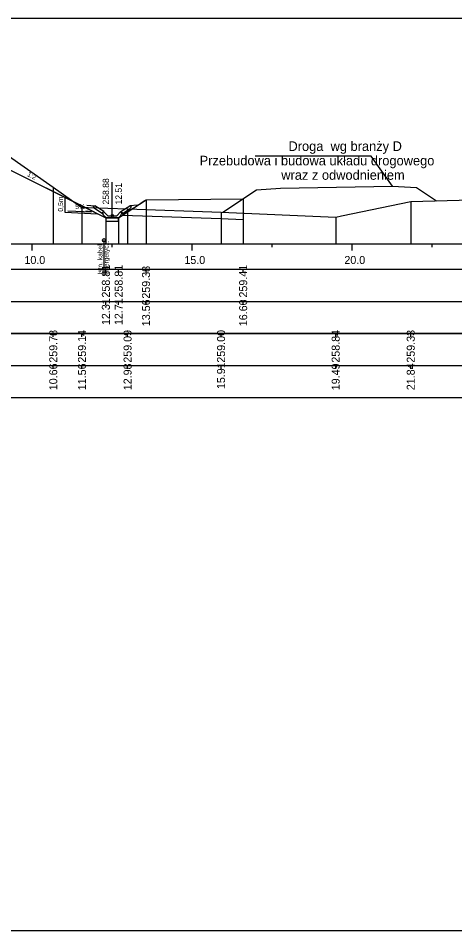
# Model space of a CAD drawing. Extents: x 6516023 to 6560129, y 5513077 to 5529206.
# Drawn here: x 6517775.53 to 6517789.17, y 5514518.16 to 5514546.66 of the extents above; entities that cross this region are included whole.
import ezdxf

# ---------------------------------------------------------------- set-up
doc = ezdxf.new("R2010")
doc.units = 0
for name, color, linetype in [('IR_default', 7, 'Continuous'), ('TOR_PRZEK_P-inne branze', 7, 'Continuous'), ('TOR_PRZEK_P-kable', 7, 'Continuous'), ('TOR_PRZEK_P-odwodnienie', 7, 'Continuous'), ('TOR_PRZEK_P-opisy', 7, 'Continuous'), ('TOR_PRZEK_P-schodkowanie+wymiana', 7, 'Continuous'), ('TOR_PRZEK_P-tabelka istniejace', 7, 'Continuous'), ('TOR_PRZEK_P-tabelka projektowane', 7, 'Continuous'), ('TOR_PRZEK_P-teren istniejacy', 7, 'Continuous'), ('TOR_PRZEK_P-uklad odniesienia', 7, 'Continuous'), ('TOR_PRZEK_P-warstwa ochronna II', 7, 'Continuous'), ('TOR_PS_T-skarpy projektowane', 7, 'Continuous'), ('TOR_RAMKI-ramka+tabelka 1', 7, 'Continuous')]:
    doc.layers.add(name, color=color, linetype=linetype)

msp = doc.modelspace()

# ---------------------------------------------------------------- linework, layer by layer
at = {"layer": 'IR_default'}
msp.add_lwpolyline([(6517775.183, 5514541.963), (6517777.565, 5514540.772), (6517778.269, 5514540.42), (6517778.579, 5514540.42), (6517778.669, 5514540.42), (6517779.123, 5514540.722), (6517779.254, 5514540.81), (6517779.463, 5514540.949), (6517779.524, 5514540.99), (6517782.561, 5514541.02)], dxfattribs=at)
at = {"layer": 'TOR_PRZEK_P-inne branze'}
for p, q in [((6517786.556, 5514542.351), (6517782.932, 5514542.351)), ((6517787.232, 5514541.416), (6517786.556, 5514542.351))]:
    msp.add_line(p, q, dxfattribs=at)
msp.add_lwpolyline([(6517781.929, 5514540.599), (6517782.982, 5514541.301), (6517783.732, 5514541.346), (6517785.482, 5514541.381), (6517787.232, 5514541.416), (6517787.982, 5514541.371), (6517788.606, 5514540.956)], dxfattribs=at)
at = {"layer": 'TOR_PRZEK_P-kable'}
msp.add_line((6517778.209, 5514539.724), (6517778.209, 5514538.614), dxfattribs=at)
msp.add_circle((6517778.209, 5514539.724), 0.05, dxfattribs=at)
at = {"layer": 'TOR_PRZEK_P-odwodnienie'}
for p, q in [((6517778.469, 5514540.49), (6517778.469, 5514541.534)), ((6517778.16, 5514540.549), (6517777.899, 5514540.723)), ((6517778.205, 5514540.616), (6517777.924, 5514540.802)), ((6517778.171, 5514540.566), (6517778.16, 5514540.549)), ((6517778.162, 5514540.585), (6517778.209, 5514540.609)), ((6517778.205, 5514540.616), (6517778.196, 5514540.603)), ((6517778.329, 5514540.49), (6517778.209, 5514540.609)), ((6517778.609, 5514540.49), (6517778.729, 5514540.609)), ((6517778.729, 5514540.609), (6517778.777, 5514540.585)), ((6517778.734, 5514540.616), (6517779.014, 5514540.802)), ((6517778.734, 5514540.616), (6517778.742, 5514540.603)), ((6517778.767, 5514540.566), (6517778.778, 5514540.549)), ((6517778.778, 5514540.549), (6517779.039, 5514540.723)), ((6517778.279, 5514540.42), (6517778.659, 5514540.42)), ((6517778.329, 5514540.49), (6517778.609, 5514540.49))]:
    msp.add_line(p, q, dxfattribs=at)
for points in [[(6517777.678, 5514540.814), (6517777.924, 5514540.802)], [(6517779.261, 5514540.814), (6517779.014, 5514540.802)], [(6517777.874, 5514540.776), (6517777.924, 5514540.802)], [(6517777.874, 5514540.776), (6517777.899, 5514540.723)], [(6517778.196, 5514540.603), (6517778.161, 5514540.584)], [(6517778.161, 5514540.584), (6517778.171, 5514540.566)], [(6517778.209, 5514540.49), (6517778.162, 5514540.585)], [(6517778.729, 5514540.49), (6517778.777, 5514540.585)], [(6517778.742, 5514540.603), (6517778.777, 5514540.584)], [(6517778.777, 5514540.584), (6517778.767, 5514540.566)], [(6517779.064, 5514540.776), (6517779.014, 5514540.802)], [(6517779.064, 5514540.776), (6517779.039, 5514540.723)], [(6517778.279, 5514540.42), (6517778.209, 5514540.49)], [(6517778.269, 5514540.42), (6517778.268, 5514540.42), (6517778.269, 5514540.42), (6517778.268, 5514540.419), (6517778.269, 5514540.42), (6517778.269, 5514540.419), (6517778.269, 5514540.42), (6517778.269, 5514540.42)], [(6517778.269, 5514540.42), (6517778.269, 5514540.42), (6517778.269, 5514540.42), (6517778.269, 5514540.419), (6517778.269, 5514540.42), (6517778.27, 5514540.419), (6517778.269, 5514540.42), (6517778.27, 5514540.42)], [(6517778.669, 5514540.42), (6517778.269, 5514540.42), (6517778.269, 5514540.32), (6517778.669, 5514540.32), (6517778.669, 5514540.42)], [(6517778.659, 5514540.42), (6517778.729, 5514540.49)], [(6517778.669, 5514540.42), (6517778.668, 5514540.42), (6517778.669, 5514540.42), (6517778.668, 5514540.419), (6517778.669, 5514540.42), (6517778.669, 5514540.419), (6517778.669, 5514540.42), (6517778.669, 5514540.42)], [(6517778.669, 5514540.42), (6517778.669, 5514540.42), (6517778.669, 5514540.42), (6517778.669, 5514540.419), (6517778.669, 5514540.42), (6517778.67, 5514540.419), (6517778.669, 5514540.42), (6517778.67, 5514540.42)]]:
    msp.add_lwpolyline(points, dxfattribs=at)
msp.add_circle((6517778.469, 5514540.49), 0.035, dxfattribs=at)
at = {"layer": 'TOR_PRZEK_P-schodkowanie+wymiana'}
for p, q in [((6517776.988, 5514541.043), (6517776.988, 5514540.6)), ((6517776.988, 5514540.6), (6517778.01, 5514540.549))]:
    msp.add_line(p, q, dxfattribs=at)
msp.add_lwpolyline([(6517778.796, 5514540.505), (6517781.861, 5514540.403), (6517782.56, 5514540.372)], dxfattribs=at)
at = {"layer": 'TOR_PRZEK_P-tabelka istniejace'}
for p, q in [((6517776.625, 5514536.706), (6517776.625, 5514536.806)), ((6517777.523, 5514536.706), (6517777.523, 5514536.806)), ((6517778.948, 5514536.706), (6517778.948, 5514536.806)), ((6517781.869, 5514536.706), (6517781.869, 5514536.806)), ((6517785.452, 5514536.706), (6517785.452, 5514536.806)), ((6517787.798, 5514536.706), (6517787.798, 5514536.806)), ((6517727.163, 5514535.806), (6517810.963, 5514535.806)), ((6517776.625, 5514535.706), (6517776.625, 5514535.806)), ((6517777.523, 5514535.706), (6517777.523, 5514535.806)), ((6517778.948, 5514535.706), (6517778.948, 5514535.806)), ((6517781.869, 5514535.706), (6517781.869, 5514535.806)), ((6517785.452, 5514535.706), (6517785.452, 5514535.806)), ((6517787.798, 5514535.706), (6517787.798, 5514535.806))]:
    msp.add_line(p, q, dxfattribs=at)
for points in [[(6517776.625, 5514541.382), (6517776.625, 5514539.806), (6517776.625, 5514539.676), (6517776.625, 5514539.606)], [(6517787.798, 5514540.933), (6517787.798, 5514539.806), (6517787.798, 5514539.676), (6517787.798, 5514539.606)], [(6517777.523, 5514540.749), (6517777.523, 5514539.806), (6517777.523, 5514539.676), (6517777.523, 5514539.606)], [(6517778.948, 5514540.7), (6517778.948, 5514539.806), (6517778.948, 5514539.676), (6517778.948, 5514539.606)], [(6517781.869, 5514540.603), (6517781.869, 5514539.806), (6517781.869, 5514539.676), (6517781.869, 5514539.606)], [(6517785.452, 5514540.446), (6517785.452, 5514539.806), (6517785.452, 5514539.676), (6517785.452, 5514539.606)]]:
    msp.add_lwpolyline(points, dxfattribs=at)
msp.add_lwpolyline([(6517727.163, 5514536.806), (6517727.163, 5514534.806), (6517810.963, 5514534.806), (6517810.963, 5514536.806)], close=True, dxfattribs=at)
at = {"layer": 'TOR_PRZEK_P-tabelka projektowane'}
for p, q in [((6517778.269, 5514538.706), (6517778.269, 5514538.806)), ((6517778.669, 5514538.706), (6517778.669, 5514538.806)), ((6517779.524, 5514538.706), (6517779.524, 5514538.806)), ((6517782.56, 5514538.706), (6517782.56, 5514538.806)), ((6517727.163, 5514537.806), (6517810.963, 5514537.806)), ((6517778.269, 5514537.706), (6517778.269, 5514537.806)), ((6517778.669, 5514537.706), (6517778.669, 5514537.806)), ((6517779.524, 5514537.706), (6517779.524, 5514537.806)), ((6517782.56, 5514537.706), (6517782.56, 5514537.806))]:
    msp.add_line(p, q, dxfattribs=at)
for points in [[(6517779.524, 5514540.99), (6517779.524, 5514539.806), (6517779.524, 5514539.676), (6517779.524, 5514539.606)], [(6517782.56, 5514541.02), (6517782.56, 5514539.806), (6517782.56, 5514539.676), (6517782.56, 5514539.606)], [(6517778.269, 5514540.42), (6517778.269, 5514539.806), (6517778.269, 5514539.676), (6517778.269, 5514539.606)], [(6517778.669, 5514540.42), (6517778.669, 5514539.806), (6517778.669, 5514539.676), (6517778.669, 5514539.606)]]:
    msp.add_lwpolyline(points, dxfattribs=at)
msp.add_lwpolyline([(6517727.163, 5514538.806), (6517727.163, 5514536.806), (6517810.963, 5514536.806), (6517810.963, 5514538.806)], close=True, dxfattribs=at)
at = {"layer": 'TOR_PRZEK_P-teren istniejacy'}
msp.add_lwpolyline([(6517775.125, 5514542.437), (6517776.625, 5514541.382), (6517777.523, 5514540.749), (6517777.642, 5514540.744), (6517777.719, 5514540.741), (6517778.948, 5514540.7), (6517781.869, 5514540.603), (6517785.452, 5514540.446), (6517785.633, 5514540.482), (6517787.798, 5514540.933), (6517802.933, 5514541.348)], dxfattribs=at)
at = {"layer": 'TOR_PRZEK_P-uklad odniesienia'}
for p, q in [((6517730.963, 5514539.606), (6517810.963, 5514539.606)), ((6517775.963, 5514539.406), (6517775.963, 5514539.606)), ((6517778.463, 5514539.506), (6517778.463, 5514539.606)), ((6517780.963, 5514539.406), (6517780.963, 5514539.606)), ((6517783.463, 5514539.506), (6517783.463, 5514539.606)), ((6517785.963, 5514539.406), (6517785.963, 5514539.606)), ((6517788.463, 5514539.506), (6517788.463, 5514539.606))]:
    msp.add_line(p, q, dxfattribs=at)
at = {"layer": 'TOR_PRZEK_P-warstwa ochronna II'}
msp.add_lwpolyline([(6517749.788, 5514541.388), (6517753.177, 5514541.312), (6517753.762, 5514540.922), (6517754.162, 5514540.922), (6517756.593, 5514542.137), (6517756.594, 5514542.137), (6517757.463, 5514542.572), (6517761.463, 5514542.732), (6517762.213, 5514542.762), (6517763.413, 5514542.81), (6517764.013, 5514542.81), (6517765.213, 5514542.762), (6517765.963, 5514542.732), (6517769.263, 5514542.6), (6517770.013, 5514542.57), (6517774.313, 5514542.398), (6517775.183, 5514541.963), (6517778.269, 5514540.42), (6517778.669, 5514540.42), (6517779.524, 5514540.99), (6517782.56, 5514541.02)], dxfattribs=at)
at = {"layer": 'TOR_PS_T-skarpy projektowane'}
msp.add_lwpolyline([(6517777.081, 5514540.645), (6517777.816, 5514540.605), (6517777.643, 5514540.636)], dxfattribs=at)
at = {"layer": 'TOR_RAMKI-ramka+tabelka 1'}
msp.add_lwpolyline([(6517724.513, 5514546.656), (6517972.013, 5514546.656), (6517972.013, 5514518.156), (6517724.513, 5514518.156)], close=True, dxfattribs=at)

# ---------------------------------------------------------------- texts
at = {"layer": 'TOR_PRZEK_P-inne branze'}
for s, p in [('Droga  wg branży D', (6517783.976, 5514542.511)), ('Przebudowa i budowa układu drogowego', (6517781.199, 5514542.061)), ('wraz z odwodnieniem ', (6517783.751, 5514541.611))]:
    msp.add_text(s, height=0.3, dxfattribs=at).set_placement(p)
at = {"layer": 'TOR_PRZEK_P-kable'}
for s, p in [('Istn. kabel', (6517778.164, 5514538.651)), ('energetycz.', (6517778.358, 5514538.651))]:
    msp.add_text(s, height=0.14999, rotation=90.0511, dxfattribs=at).set_placement(p)
at = {"layer": 'TOR_PRZEK_P-odwodnienie'}
for s, p in [('258.88', (6517778.369, 5514540.84)), ('12.51', (6517778.769, 5514540.84))]:
    msp.add_text(s, height=0.2, rotation=90, dxfattribs=at).set_placement(p)
at = {"layer": 'TOR_PRZEK_P-opisy'}
msp.add_text('1:2', height=0.15, rotation=332.9299, dxfattribs=at).set_placement((6517775.794, 5514541.736))
at = {"layer": 'TOR_PRZEK_P-schodkowanie+wymiana'}
msp.add_text('0,5m', height=0.1545, rotation=90, dxfattribs=at).set_placement((6517776.929, 5514540.616))
at = {"layer": 'TOR_PRZEK_P-tabelka istniejace'}
for s, p in [('259.78', (6517776.75, 5514535.898)), ('259.14', (6517777.648, 5514535.899)), ('259.09', (6517779.073, 5514535.898)), ('259.00', (6517781.994, 5514535.898)), ('258.84', (6517785.577, 5514535.899)), ('259.33', (6517787.923, 5514535.898)), ('10.66', (6517776.75, 5514535.038)), ('11.56', (6517777.648, 5514535.038)), ('12.98', (6517779.073, 5514535.038)), ('15.91', (6517781.994, 5514535.073)), ('19.49', (6517785.577, 5514535.038)), ('21.84', (6517787.923, 5514535.039))]:
    msp.add_text(s, height=0.25, rotation=90, dxfattribs=at).set_placement(p)
at = {"layer": 'TOR_PRZEK_P-tabelka projektowane'}
for s, p in [('258.81', (6517778.394, 5514537.933)), ('258.81', (6517778.794, 5514537.933)), ('259.38', (6517779.649, 5514537.898)), ('259.41', (6517782.685, 5514537.933)), ('12.31', (6517778.394, 5514537.073)), ('12.71', (6517778.794, 5514537.073)), ('13.56', (6517779.649, 5514537.038)), ('16.60', (6517782.685, 5514537.038))]:
    msp.add_text(s, height=0.25, rotation=90, dxfattribs=at).set_placement(p)
at = {"layer": 'TOR_PRZEK_P-uklad odniesienia'}
for s, p in [('10.0', (6517775.724, 5514538.981)), ('15.0', (6517780.724, 5514538.981)), ('20.0', (6517785.724, 5514538.981))]:
    msp.add_text(s, height=0.25, dxfattribs=at).set_placement(p)
at = {"layer": 'TOR_PS_T-skarpy projektowane'}
msp.add_text('5%', height=0.1545, dxfattribs=at).set_placement((6517777.313, 5514540.696))

doc.saveas('drawing.dxf')
